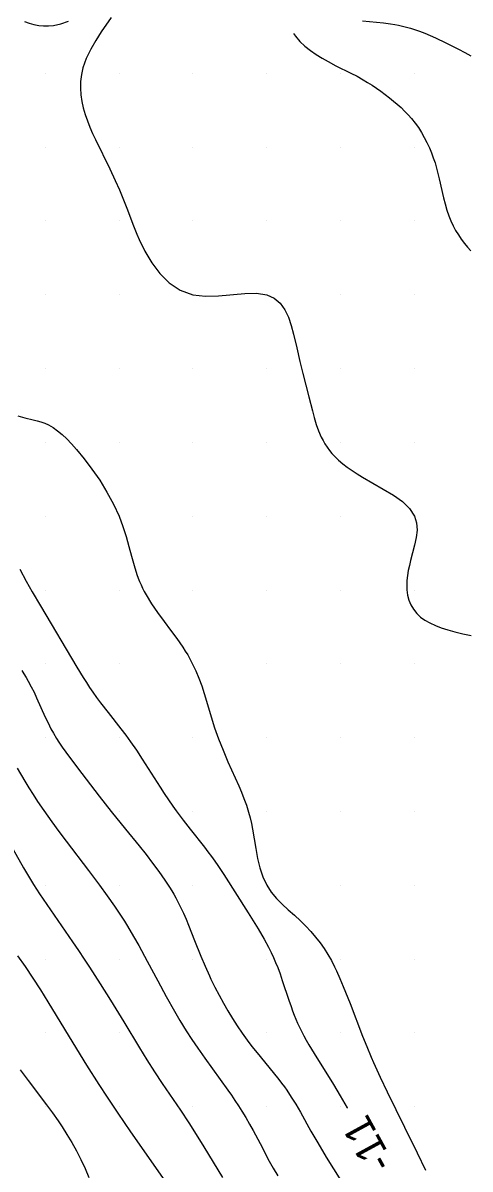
# Model space of a CAD drawing. Extents: x 2602990 to 2605851, y 618069 to 619180.
# Drawn here: x 2604243.5 to 2604273.8, y 618490.8 to 618568.4 of the extents above; entities that cross this region are included whole.
import ezdxf

# ---------------------------------------------------------------- set-up
doc = ezdxf.new("R2010")
doc.units = 0
for name, color, linetype in [('Default', 7, 'Continuous'), ('DTM Contours Major', 7, 'Continuous'), ('DTM Contours Minor', 7, 'Continuous'), ('DTM Contours Minor Text', 7, 'Continuous'), ('Exist DTM Breakline', 7, 'Continuous'), ('Exist DTM Scan Elevation Point', 7, 'Continuous')]:
    doc.layers.add(name, color=color, linetype=linetype)

# ---------------------------------------------------------------- blocks, each defined once
blk = doc.blocks.new('POINT_DISPLAY')
at = {"layer": 'Default'}
blk.add_line((0, 0), (0, 0), dxfattribs=at)

msp = doc.modelspace()

# ---------------------------------------------------------------- linework, layer by layer
at = {"layer": 'DTM Contours Major'}
msp.add_lwpolyline([(2604243.127, 618505.229), (2604243.64, 618504.494), (2604244.165, 618503.71), (2604244.679, 618502.912), (2604245.18, 618502.11), (2604246.862, 618499.343), (2604247.806, 618497.82), (2604248.626, 618496.522), (2604249.193, 618495.647), (2604249.915, 618494.563), (2604250.778, 618493.307), (2604253.253, 618489.772)], dxfattribs=at)
at = {"layer": 'DTM Contours Minor'}
for points in [[(2604249.465, 618568.775), (2604248.794, 618567.794), (2604248.429, 618567.227), (2604248.082, 618566.626), (2604247.781, 618566), (2604247.554, 618565.363), (2604247.45, 618564.904), (2604247.394, 618564.446), (2604247.383, 618563.991), (2604247.413, 618563.538), (2604247.479, 618563.089), (2604247.578, 618562.645), (2604247.705, 618562.207), (2604247.857, 618561.774), (2604248.028, 618561.347), (2604248.213, 618560.924), (2604248.408, 618560.506), (2604249.377, 618558.526), (2604249.746, 618557.743), (2604250.03, 618557.1), (2604250.306, 618556.436), (2604250.577, 618555.739), (2604250.938, 618554.772), (2604251.069, 618554.434), (2604251.209, 618554.089), (2604251.361, 618553.738), (2604251.747, 618552.941), (2604252.21, 618552.156), (2604252.759, 618551.427), (2604253.4, 618550.795), (2604254.145, 618550.306), (2604255, 618550), (2604255.84, 618549.903), (2604256.732, 618549.923), (2604258.507, 618550.079), (2604259.309, 618550.098), (2604260, 618550), (2604260.505, 618549.772), (2604260.904, 618549.425), (2604261.215, 618548.983), (2604261.456, 618548.47), (2604261.646, 618547.911), (2604261.803, 618547.33), (2604262.026, 618546.394), (2604262.237, 618545.484), (2604262.443, 618544.664), (2604262.85, 618543.089), (2604263.082, 618542.141), (2604263.205, 618541.675), (2604263.342, 618541.22), (2604263.498, 618540.778), (2604263.682, 618540.353), (2604263.801, 618540.119), (2604263.933, 618539.892), (2604264.077, 618539.671), (2604264.235, 618539.455), (2604264.407, 618539.245), (2604264.596, 618539.04), (2604264.853, 618538.793), (2604265.135, 618538.553), (2604265.44, 618538.318), (2604265.768, 618538.088), (2604266.116, 618537.861), (2604266.484, 618537.637), (2604267.883, 618536.841), (2604268.562, 618536.426), (2604269.17, 618535.987), (2604269.664, 618535.515), (2604270, 618535), (2604270.136, 618534.543), (2604270.165, 618534.06), (2604270.112, 618533.557), (2604270.004, 618533.042), (2604269.729, 618532.008), (2604269.644, 618531.656), (2604269.573, 618531.311), (2604269.518, 618530.973), (2604269.483, 618530.644), (2604269.47, 618530.325), (2604269.48, 618530.016), (2604269.529, 618529.654), (2604269.619, 618529.312), (2604269.751, 618528.99), (2604269.926, 618528.692), (2604270.143, 618528.418), (2604270.405, 618528.171), (2604270.699, 618527.958), (2604271.033, 618527.769), (2604271.403, 618527.6), (2604271.808, 618527.447), (2604272.246, 618527.306), (2604272.715, 618527.176), (2604273.26, 618527.041), (2604273.833, 618526.913)], [(2604243.596, 618568.496), (2604243.914, 618568.389), (2604244.235, 618568.302), (2604244.561, 618568.239), (2604244.892, 618568.206), (2604245.23, 618568.205), (2604245.574, 618568.24), (2604246.069, 618568.354), (2604246.572, 618568.529)], [(2604266.466, 618568.544), (2604267.9, 618568.402), (2604268.378, 618568.34), (2604268.651, 618568.296), (2604268.921, 618568.245), (2604269.189, 618568.187), (2604269.456, 618568.122), (2604269.72, 618568.048), (2604269.983, 618567.967), (2604270.342, 618567.841), (2604270.7, 618567.702), (2604271.056, 618567.551), (2604271.41, 618567.391), (2604272.118, 618567.054), (2604272.977, 618566.628), (2604273.396, 618566.409), (2604273.804, 618566.187)], [(2604261.8, 618567.689), (2604261.938, 618567.506), (2604262.243, 618567.155), (2604262.582, 618566.829), (2604262.949, 618566.533), (2604263.335, 618566.262), (2604263.735, 618566.013), (2604264.142, 618565.784), (2604264.67, 618565.511), (2604265.69, 618565.007), (2604266.106, 618564.791), (2604266.518, 618564.562), (2604266.823, 618564.38), (2604267.125, 618564.188), (2604267.424, 618563.986), (2604267.721, 618563.776), (2604268.016, 618563.557), (2604268.307, 618563.33), (2604268.569, 618563.117), (2604268.828, 618562.897), (2604269.08, 618562.669), (2604269.326, 618562.432), (2604269.564, 618562.184), (2604269.792, 618561.926), (2604270.029, 618561.628), (2604270.253, 618561.316), (2604270.463, 618560.992), (2604270.658, 618560.655), (2604270.838, 618560.308), (2604271.003, 618559.95), (2604271.141, 618559.614), (2604271.266, 618559.272), (2604271.381, 618558.924), (2604271.486, 618558.571), (2604271.583, 618558.214), (2604271.673, 618557.854), (2604271.965, 618556.567), (2604272.07, 618556.147), (2604272.186, 618555.736), (2604272.32, 618555.338), (2604272.456, 618554.998), (2604272.608, 618554.67), (2604272.776, 618554.354), (2604272.96, 618554.05), (2604273.157, 618553.757), (2604273.368, 618553.475), (2604273.581, 618553.216), (2604273.803, 618552.966)], [(2604243.144, 618541.786), (2604243.62, 618541.664), (2604244.186, 618541.535), (2604244.454, 618541.469), (2604244.716, 618541.392), (2604244.975, 618541.298), (2604245.231, 618541.18), (2604245.532, 618541.005), (2604245.835, 618540.788), (2604246.143, 618540.531), (2604246.459, 618540.233), (2604246.783, 618539.896), (2604247.118, 618539.52), (2604247.638, 618538.889), (2604248.168, 618538.187), (2604248.688, 618537.432), (2604249.179, 618536.638), (2604249.623, 618535.822), (2604250, 618535), (2604250.26, 618534.303), (2604250.475, 618533.616), (2604250.66, 618532.944), (2604250.833, 618532.288), (2604251.011, 618531.652), (2604251.209, 618531.041), (2604251.297, 618530.807), (2604251.39, 618530.576), (2604251.49, 618530.349), (2604251.596, 618530.125), (2604251.709, 618529.904), (2604251.828, 618529.684), (2604252.2, 618529.073), (2604252.612, 618528.471), (2604253.045, 618527.878), (2604253.484, 618527.29), (2604253.914, 618526.706), (2604254.316, 618526.124), (2604254.483, 618525.863), (2604254.643, 618525.6), (2604254.793, 618525.337), (2604254.935, 618525.072), (2604255.068, 618524.805), (2604255.193, 618524.536), (2604255.405, 618524.023), (2604255.593, 618523.504), (2604255.763, 618522.983), (2604255.92, 618522.462), (2604256.3, 618521.181), (2604256.464, 618520.671), (2604256.637, 618520.171), (2604256.728, 618519.923), (2604256.878, 618519.533), (2604257.036, 618519.145), (2604257.369, 618518.37), (2604258.095, 618516.747), (2604258.277, 618516.314), (2604258.451, 618515.873), (2604258.613, 618515.42), (2604258.759, 618514.955), (2604258.861, 618514.578), (2604258.952, 618514.192), (2604259.034, 618513.794), (2604259.147, 618513.148), (2604259.256, 618512.488), (2604259.379, 618511.828), (2604259.532, 618511.184), (2604259.733, 618510.569), (2604260, 618510), (2604260.303, 618509.538), (2604260.657, 618509.114), (2604261.046, 618508.718), (2604261.454, 618508.342), (2604261.867, 618507.974), (2604262.27, 618507.606), (2604262.639, 618507.24), (2604262.983, 618506.866), (2604263.303, 618506.486), (2604263.599, 618506.101), (2604263.872, 618505.713), (2604264.121, 618505.322), (2604264.365, 618504.898), (2604264.588, 618504.469), (2604264.713, 618504.211), (2604264.95, 618503.684), (2604265.176, 618503.143), (2604265.632, 618501.991), (2604266.478, 618499.793), (2604266.761, 618499.077), (2604267.059, 618498.354), (2604267.215, 618497.99), (2604267.434, 618497.498), (2604267.661, 618497.004), (2604268.136, 618496.01), (2604269.313, 618493.629), (2604270.179, 618491.873), (2604270.739, 618490.703)], [(2604243.293, 618531.404), (2604243.723, 618530.594), (2604244.124, 618529.874), (2604244.682, 618528.919), (2604247.144, 618524.782), (2604247.574, 618524.076), (2604247.79, 618523.733), (2604248.007, 618523.399), (2604248.227, 618523.073), (2604248.482, 618522.716), (2604248.74, 618522.368), (2604249.262, 618521.696), (2604250.12, 618520.608), (2604250.454, 618520.169), (2604250.78, 618519.721), (2604251.176, 618519.146), (2604251.569, 618518.549), (2604252.781, 618516.643), (2604253.062, 618516.211), (2604253.347, 618515.783), (2604253.638, 618515.362), (2604253.868, 618515.04), (2604254.336, 618514.412), (2604254.808, 618513.803), (2604255.779, 618512.583), (2604256.018, 618512.273), (2604256.254, 618511.959), (2604256.485, 618511.639), (2604256.689, 618511.343), (2604257.089, 618510.733), (2604258.735, 618508.139), (2604259.078, 618507.591), (2604259.408, 618507.051), (2604259.822, 618506.344), (2604260.112, 618505.812), (2604260.289, 618505.462), (2604260.448, 618505.122), (2604260.597, 618504.779), (2604260.736, 618504.431), (2604260.896, 618503.997), (2604261.048, 618503.557), (2604261.486, 618502.225), (2604261.637, 618501.788), (2604261.743, 618501.501), (2604261.852, 618501.217), (2604261.965, 618500.937), (2604262.084, 618500.66), (2604262.208, 618500.387), (2604262.339, 618500.118), (2604262.497, 618499.81), (2604262.663, 618499.506), (2604262.835, 618499.205), (2604263.195, 618498.608), (2604264.502, 618496.518), (2604264.964, 618495.755), (2604265.444, 618494.93), (2604265.452, 618494.917)], [(2604243.414, 618524.558), (2604243.566, 618524.316), (2604243.711, 618524.076), (2604243.848, 618523.836), (2604244.054, 618523.452), (2604244.245, 618523.071), (2604244.423, 618522.693), (2604245.007, 618521.394), (2604245.195, 618520.995), (2604245.392, 618520.606), (2604245.563, 618520.294), (2604245.774, 618519.939), (2604245.925, 618519.702), (2604246.153, 618519.363), (2604246.395, 618519.019), (2604246.652, 618518.67), (2604247.477, 618517.585), (2604248.659, 618516.045), (2604249.469, 618515.011), (2604250.439, 618513.808), (2604251.362, 618512.671), (2604251.824, 618512.091), (2604252.273, 618511.51), (2604252.701, 618510.932), (2604253.1, 618510.361), (2604253.415, 618509.875), (2604253.562, 618509.635), (2604253.702, 618509.396), (2604253.836, 618509.158), (2604253.964, 618508.92), (2604254.168, 618508.515), (2604254.356, 618508.11), (2604254.532, 618507.708), (2604254.698, 618507.308), (2604255.112, 618506.254), (2604255.526, 618505.207), (2604255.817, 618504.516), (2604256.114, 618503.861), (2604256.22, 618503.638), (2604256.484, 618503.107), (2604256.766, 618502.568), (2604257.063, 618502.029), (2604257.371, 618501.495), (2604257.686, 618500.976), (2604258.003, 618500.477), (2604258.333, 618499.987), (2604258.661, 618499.525), (2604258.989, 618499.089), (2604259.339, 618498.648), (2604260.428, 618497.333), (2604260.815, 618496.849), (2604261.002, 618496.604), (2604261.185, 618496.355), (2604261.345, 618496.129), (2604261.654, 618495.664), (2604261.954, 618495.178), (2604262.273, 618494.629), (2604262.984, 618493.348), (2604263.44, 618492.555), (2604264.014, 618491.6), (2604265, 618490)], [(2604243.094, 618517.931), (2604243.618, 618517.059), (2604243.896, 618516.609), (2604244.187, 618516.15), (2604244.49, 618515.684), (2604244.91, 618515.062), (2604245.441, 618514.307), (2604245.919, 618513.655), (2604246.417, 618512.993), (2604247.932, 618511.01), (2604248.686, 618510.005), (2604249.205, 618509.29), (2604249.687, 618508.599), (2604250.143, 618507.912), (2604250.363, 618507.567), (2604250.576, 618507.224), (2604250.985, 618506.539), (2604251.329, 618505.931), (2604251.91, 618504.855), (2604252.625, 618503.523), (2604253.198, 618502.475), (2604253.752, 618501.488), (2604254.123, 618500.851), (2604254.545, 618500.157), (2604254.934, 618499.553), (2604255.325, 618498.974), (2604255.808, 618498.286), (2604257.356, 618496.138), (2604257.602, 618495.789), (2604257.845, 618495.434), (2604258.084, 618495.075), (2604258.316, 618494.71), (2604258.581, 618494.273), (2604258.835, 618493.83), (2604259.08, 618493.387), (2604259.545, 618492.509), (2604260.167, 618491.326), (2604260.435, 618490.839), (2604260.739, 618490.318)], [(2604242.091, 618513.763), (2604243.544, 618511.177), (2604243.864, 618510.627), (2604244.217, 618510.045), (2604244.616, 618509.419), (2604245.105, 618508.691), (2604246.852, 618506.171), (2604247.246, 618505.594), (2604247.64, 618505.007), (2604248.009, 618504.447), (2604248.73, 618503.325), (2604249.42, 618502.221), (2604250.317, 618500.748), (2604251.373, 618499.002), (2604251.886, 618498.174), (2604252.406, 618497.361), (2604252.92, 618496.589), (2604254.154, 618494.77), (2604254.722, 618493.907), (2604255.102, 618493.313), (2604255.737, 618492.289), (2604256.995, 618490.22)], [(2604243.303, 618497.511), (2604243.57, 618497.14), (2604243.839, 618496.778), (2604245.099, 618495.137), (2604245.499, 618494.593), (2604245.884, 618494.04), (2604246.145, 618493.647), (2604246.471, 618493.131), (2604246.797, 618492.585), (2604247.117, 618492.015), (2604247.423, 618491.427), (2604247.708, 618490.827), (2604247.965, 618490.222)]]:
    msp.add_lwpolyline(points, dxfattribs=at)
at = {"layer": 'Exist DTM Breakline'}
msp.add_spline([(2604056.195, 618608.101), (2604070.612, 618564.846), (2604060.948, 618498.617), (2604052.223, 618447.183), (2604051.568, 618445.166), (2604051.779, 618438.355), (2604056.316, 618420.051), (2604056.045, 618414.227), (2604060.112, 618404.174), (2604065.814, 618393.977), (2604079.591, 618374.932), (2604102.645, 618354.376), (2604129.573, 618330.438), (2604185.644, 618288.739), (2604229.181, 618260.22), (2604259.941, 618240.43), (2604275.412, 618231.212), (2604276.014, 618212.47)], degree=3, dxfattribs=at)

# ---------------------------------------------------------------- block references
at = {"layer": 'Exist DTM Scan Elevation Point', "xscale": 1.3123333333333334, "yscale": 1.3123333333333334}
for p in [(2604245, 618565), (2604250, 618565), (2604255, 618565), (2604260, 618565), (2604265, 618565), (2604270, 618565), (2604245, 618560), (2604250, 618560), (2604255, 618560), (2604260, 618560), (2604265, 618560), (2604270, 618560), (2604245, 618555), (2604250, 618555), (2604255, 618555), (2604260, 618555), (2604265, 618555), (2604270, 618555), (2604245, 618550), (2604250, 618550), (2604255, 618550), (2604260, 618550), (2604265, 618550), (2604270, 618550), (2604245, 618545), (2604250, 618545), (2604255, 618545), (2604260, 618545), (2604265, 618545), (2604270, 618545), (2604245, 618540), (2604250, 618540), (2604255, 618540), (2604260, 618540), (2604265, 618540), (2604270, 618540), (2604245, 618535), (2604250, 618535), (2604255, 618535), (2604260, 618535), (2604265, 618535), (2604270, 618535), (2604245, 618530), (2604250, 618530), (2604255, 618530), (2604260, 618530), (2604265, 618530), (2604270, 618530), (2604245, 618525), (2604250, 618525), (2604255, 618525), (2604260, 618525), (2604265, 618525), (2604270, 618525), (2604245, 618520), (2604250, 618520), (2604255, 618520), (2604260, 618520), (2604265, 618520), (2604270, 618520), (2604245, 618515), (2604250, 618515), (2604255, 618515), (2604260, 618515), (2604265, 618515), (2604270, 618515), (2604245, 618510), (2604250, 618510), (2604255, 618510), (2604260, 618510), (2604265, 618510), (2604270, 618510), (2604245, 618505), (2604250, 618505), (2604255, 618505), (2604260, 618505), (2604265, 618505), (2604270, 618505), (2604245, 618500), (2604250, 618500), (2604255, 618500), (2604260, 618500), (2604265, 618500), (2604270, 618500), (2604245, 618495), (2604250, 618495), (2604255, 618495), (2604260, 618495), (2604265, 618495), (2604270, 618495)]:
    msp.add_blockref('POINT_DISPLAY', p, dxfattribs=at)

# ---------------------------------------------------------------- texts
at = {"layer": 'DTM Contours Minor Text'}
msp.add_text('-11', height=2, rotation=118.70929, dxfattribs=at).set_placement((2604268.624, 618491.205))

doc.saveas('drawing.dxf')
